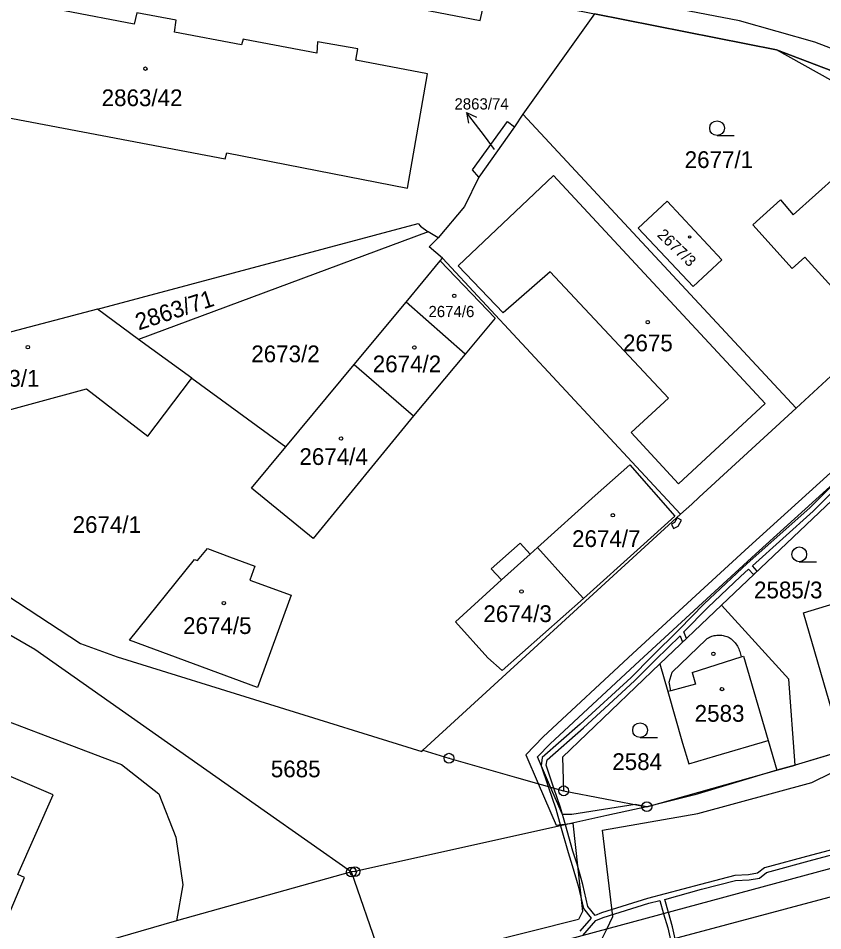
# Model space of a CAD drawing. Extents: x -644096 to -634268, y -1141430 to -1133463.
# Drawn here: x -639716.7 to -639634.9, y -1138649.3 to -1138556.7 of the extents above; entities that cross this region are included whole.
import ezdxf

# ---------------------------------------------------------------- set-up
doc = ezdxf.new("R2010")
doc.units = 0
for name, color, linetype in [('_CIVIL_CONSTRUCTION', 7, 'Continuous'), ('B_Hranice _3D', 7, 'Continuous'), ('M_Svah_Nasyp', 7, 'Continuous'), ('M_Svah_Zarez', 7, 'Continuous'), ('svrsek_osa_sjezdy', 7, 'Continuous'), ('svrsek_osa_terminal_VRT', 7, 'Continuous'), ('svrsek_osa_VRT', 7, 'Continuous'), ('svrsek_popisy_VRT', 7, 'Continuous'), ('terminal_VRT', 7, 'Continuous')]:
    doc.layers.add(name, color=color, linetype=linetype)

msp = doc.modelspace()

# ---------------------------------------------------------------- linework, layer by layer
at = {"layer": '_CIVIL_CONSTRUCTION'}
for centre, radius in [((-639672.91, -1138631.82), 0.5), ((-639672.91, -1138631.82), 0.0303), ((-639661.26, -1138635.13), 0.5), ((-639661.26, -1138635.13), 0.0303), ((-639652.81, -1138636.74), 0.5), ((-639652.81, -1138636.74), 0.0303), ((-639682.82, -1138643.37), 0.5), ((-639682.46, -1138643.33), 0.5), ((-639682.82, -1138643.37), 0.0303), ((-639682.46, -1138643.33), 0.0303)]:
    msp.add_circle(centre, radius, dxfattribs=at)
at = {"layer": 'B_Hranice _3D'}
for points in [[(-639658.11, -1138556.23), (-639639.64, -1138559.9), (-639628.33, -1138564.19), (-639624.68, -1138565.97), (-639621.26, -1138568.15), (-639619.65, -1138569.37), (-639618.26, -1138570.61), (-639616.87, -1138572.24), (-639614.84, -1138574.75), (-639613.67, -1138576.29), (-639613.01, -1138577.16), (-639611.37, -1138575.9), (-639612.12, -1138574.92), (-639613.24, -1138573.47), (-639615.04, -1138571.37), (-639616.88, -1138569.46), (-639622, -1138565.1), (-639628.82, -1138561.77), (-639635.75, -1138559.11), (-639643.38, -1138556.94), (-639667.92, -1138552.22)], [(-639628.01, -1138597.3), (-639642.44, -1138610.36), (-639646.98, -1138614.51)], [(-639615.04, -1138625.77), (-639637.75, -1138632.51), (-639639.59, -1138633.02), (-639647.95, -1138635.54), (-639652.81, -1138636.74), (-639654.01, -1138636.51), (-639660.43, -1138637.54), (-639661.39, -1138637.53), (-639662.59, -1138634.75), (-639663.92, -1138631.69), (-639662.64, -1138630.36), (-639653.56, -1138621.92), (-639646.3, -1138615.25), (-639641.76, -1138611.1), (-639627.33, -1138598.04)], [(-639633.56, -1138603.71), (-639636.26, -1138606.39), (-639642.62, -1138612.06), (-639643.65, -1138613.02), (-639646.97, -1138616.14), (-639649.51, -1138618.76), (-639652.3, -1138621.48), (-639654.4, -1138623.61), (-639659.59, -1138628.37), (-639663.43, -1138631.75), (-639663.53, -1138632.59), (-639662.83, -1138634.68), (-639662.07, -1138636.96), (-639661.57, -1138638.69), (-639660.8, -1138641.39), (-639660.38, -1138642.71), (-639659.8, -1138644.77), (-639659.26, -1138647.09), (-639658.47, -1138648.07), (-639659.6, -1138649.38)], [(-639659.32, -1138644.65), (-639659.9, -1138642.57), (-639660.32, -1138641.25), (-639661.08, -1138638.58), (-639661.59, -1138636.82), (-639662.25, -1138634.85), (-639663.02, -1138632.53), (-639662.95, -1138631.99), (-639659.25, -1138628.75), (-639654.06, -1138623.97), (-639651.94, -1138621.84), (-639649.43, -1138619.39), (-639649.18, -1138620.05), (-639648.78, -1138619.67), (-639649.04, -1138619), (-639646.61, -1138616.5), (-639643.31, -1138613.38), (-639642.48, -1138612.61), (-639641.97, -1138613.18), (-639641.6, -1138612.84), (-639642.09, -1138612.29), (-639635.92, -1138606.75), (-639633.22, -1138604.07)], [(-639646.98, -1138614.51), (-639654.24, -1138621.18), (-639663.34, -1138629.64), (-639665.1, -1138631.47), (-639663.84, -1138634.4), (-639662.01, -1138638.63), (-639660.33, -1138638.42), (-639659.35, -1138647.38), (-639659.74, -1138648.18), (-639679.4, -1138653.12)], [(-639657.64, -1138650.74), (-639656.88, -1138649.17), (-639656.27, -1138647.9), (-639657.31, -1138639.12), (-639647.63, -1138637.42), (-639636.06, -1138634.3), (-639634.04, -1138633.31)], [(-639631.86, -1138640.53), (-639636.09, -1138641.66), (-639640.86, -1138642.95), (-639641.56, -1138643.5), (-639642.48, -1138643.66), (-639643.87, -1138643.74), (-639647.36, -1138644.64), (-639652.75, -1138646.07), (-639657.42, -1138647.51), (-639658.06, -1138647.78), (-639658.8, -1138646.87), (-639659.32, -1138644.65)], [(-639649.92, -1138650.14), (-639650.21, -1138648.93), (-639650.62, -1138647.48), (-639650.99, -1138646.15), (-639647.24, -1138645.12), (-639643.79, -1138644.24), (-639642.42, -1138644.16), (-639641.36, -1138643.98), (-639640.64, -1138643.41), (-639635.96, -1138642.14), (-639631.74, -1138641.01)], [(-639659.32, -1138649.83), (-639657.99, -1138648.29), (-639657.26, -1138647.99), (-639652.61, -1138646.55), (-639651.48, -1138646.27), (-639651.1, -1138647.61), (-639650.69, -1138649.05), (-639650.4, -1138650.26)]]:
    msp.add_lwpolyline(points, dxfattribs=at)
msp.add_lwpolyline([(-639650.32, -1138608.04), (-639650.1, -1138608.5), (-639649.63, -1138608.27), (-639649.3, -1138607.66), (-639649.74, -1138607.42), (-639649.99, -1138607.89)], close=True, dxfattribs=at)
at = {"layer": 'M_Svah_Nasyp'}
for p, q in [((-639662.3, -1138572.66), (-639671.98, -1138581.81)), ((-639640.79, -1138595.8), (-639662.3, -1138572.66)), ((-639667.39, -1138586.61), (-639671.98, -1138581.81)), ((-639662.62, -1138582.42), (-639667.39, -1138586.61)), ((-639662.62, -1138582.42), (-639650.61, -1138595.25)), ((-639654.4, -1138598.75), (-639650.61, -1138595.25)), ((-639640.79, -1138595.8), (-639649.58, -1138603.95)), ((-639649.58, -1138603.95), (-639654.4, -1138598.75)), ((-639664.67, -1138611.09), (-639667.57, -1138613.72)), ((-639650.22, -1138623.08), (-639646.77, -1138619.75)), ((-639648.19, -1138623.12), (-639643.24, -1138621.52)), ((-639643.24, -1138621.52), (-639642.99, -1138621.44)), ((-639642.99, -1138621.44), (-639640.47, -1138630.03)), ((-639650.54, -1138624.08), (-639650.22, -1138623.08)), ((-639648.19, -1138623.12), (-639647.85, -1138624.29)), ((-639650.36, -1138624.97), (-639650.54, -1138624.08)), ((-639647.85, -1138624.29), (-639650.36, -1138624.97)), ((-639650.36, -1138624.97), (-639650.67, -1138625.05))]:
    msp.add_line(p, q, dxfattribs=at)
for points in [[(-639646.77, -1138619.75), (-639646.665, -1138619.675), (-639646.556, -1138619.606), (-639646.443, -1138619.544), (-639646.327, -1138619.489), (-639646.207, -1138619.441), (-639646.085, -1138619.401), (-639645.96, -1138619.368), (-639645.834, -1138619.342), (-639645.706, -1138619.324), (-639645.578, -1138619.314), (-639645.449, -1138619.311), (-639645.32, -1138619.316), (-639645.192, -1138619.329), (-639645.064, -1138619.35), (-639644.939, -1138619.378), (-639644.815, -1138619.414), (-639644.693, -1138619.457), (-639644.575, -1138619.507), (-639644.459, -1138619.565), (-639644.348, -1138619.629), (-639644.24, -1138619.7)], [(-639644.24, -1138619.7), (-639644.133, -1138619.793), (-639644.031, -1138619.891), (-639643.933, -1138619.994), (-639643.841, -1138620.102), (-639643.755, -1138620.215), (-639643.675, -1138620.332), (-639643.6, -1138620.452), (-639643.532, -1138620.577), (-639643.47, -1138620.704), (-639643.415, -1138620.835), (-639643.366, -1138620.968), (-639643.324, -1138621.103), (-639643.289, -1138621.241), (-639643.261, -1138621.38), (-639643.24, -1138621.52)]]:
    msp.add_lwpolyline(points, dxfattribs=at)
at = {"layer": 'M_Svah_Zarez'}
for centre, radius in [((-639703.747, -1138561.809), 0.175), ((-639648.465, -1138578.899), 0.117), ((-639672.377, -1138584.869), 0.175), ((-639652.717, -1138587.549), 0.175), ((-639715.697, -1138590.089), 0.175), ((-639676.427, -1138590.119), 0.175), ((-639683.877, -1138599.359), 0.175), ((-639656.267, -1138607.149), 0.175), ((-639665.547, -1138614.889), 0.175), ((-639695.787, -1138616.069), 0.175), ((-639646.047, -1138621.219), 0.175), ((-639645.177, -1138624.799), 0.175)]:
    msp.add_circle(centre, radius, dxfattribs=at)
at = {"layer": 'svrsek_osa_sjezdy'}
for p, q in [((-639645.673, -1138568.6), (-639643.923, -1138568.6)), ((-639637.323, -1138611.87), (-639635.573, -1138611.87)), ((-639653.493, -1138629.72), (-639651.743, -1138629.72))]:
    msp.add_line(p, q, dxfattribs=at)
for centre in [(-639645.673, -1138567.85), (-639637.323, -1138611.12), (-639653.493, -1138628.97)]:
    msp.add_circle(centre, 0.75, dxfattribs=at)
at = {"layer": 'svrsek_osa_terminal_VRT'}
msp.add_arc((-642050.261, -1145189.597), 8802.25, 41.4131519, 75.3170489, dxfattribs=at)
at = {"layer": 'svrsek_popisy_VRT'}
for p, q in [((-639669.31, -1138568.64), (-639671.116, -1138566.243)), ((-639671.116, -1138566.243), (-639670.113, -1138566.742)), ((-639671.116, -1138566.243), (-639670.913, -1138567.344)), ((-639668.29, -1138570), (-639669.31, -1138568.64))]:
    msp.add_line(p, q, dxfattribs=at)
at = {"layer": 'terminal_VRT'}
for p, q in [((-639658.11, -1138556.23), (-639665.42, -1138566.42)), ((-639639.64, -1138559.9), (-639658.11, -1138556.23)), ((-639665.42, -1138566.42), (-639666.27, -1138567.71)), ((-639665.42, -1138566.42), (-639637.64, -1138596.27)), ((-639666.27, -1138567.71), (-639669.87, -1138572.81)), ((-639675.01, -1138578.37), (-639704.44, -1138589.29)), ((-639674.01, -1138578.99), (-639675.01, -1138578.37)), ((-639637.64, -1138596.27), (-639619.86, -1138579.83)), ((-639673.79, -1138581.32), (-639673.56, -1138581.04)), ((-639649.39, -1138607.04), (-639673.56, -1138581.04)), ((-639677.27, -1138585.5), (-639673.79, -1138581.32)), ((-639682.53, -1138591.84), (-639677.27, -1138585.5)), ((-639671.26, -1138590.81), (-639677.27, -1138585.5)), ((-639704.44, -1138589.29), (-639708.62, -1138586.21)), ((-639699.04, -1138593.22), (-639704.44, -1138589.29)), ((-639671.26, -1138590.81), (-639676.52, -1138597.06)), ((-639689.48, -1138600.19), (-639682.53, -1138591.84)), ((-639682.53, -1138591.84), (-639676.52, -1138597.06)), ((-639699.04, -1138593.22), (-639689.48, -1138600.19)), ((-639645.23, -1138616.27), (-639633.98, -1138605.62)), ((-639675.55, -1138631.01), (-639649.39, -1138607.04)), ((-639645.23, -1138616.27), (-639651.48, -1138622.25)), ((-639615.04, -1138625.77), (-639637.75, -1138632.51)), ((-639639.59, -1138633.02), (-639637.75, -1138632.51)), ((-639652.81, -1138636.74), (-639639.59, -1138633.02)), ((-639661.26, -1138635.13), (-639652.81, -1138636.74)), ((-639682.82, -1138643.37), (-639700.58, -1138648.33)), ((-639678.78, -1138654.9), (-639682.82, -1138643.37)), ((-639629.83, -1138644.75), (-639650.68, -1138650.34))]:
    msp.add_line(p, q, dxfattribs=at)
for points in [[(-639735.59, -1138544.25), (-639669.75, -1138556.92), (-639669.09, -1138554.03), (-639658.11, -1138556.23)], [(-639722.76, -1138552.66), (-639726.74, -1138551.91), (-639727.02, -1138553.06), (-639734.44, -1138551.65), (-639736.7, -1138563.18), (-639717.96, -1138566.73), (-639695.66, -1138570.96), (-639695.48, -1138570.36), (-639677.12, -1138573.93), (-639675.09, -1138562.33), (-639682.38, -1138560.93), (-639682.18, -1138559.79), (-639686.26, -1138559.09), (-639686.35, -1138560.22), (-639693.68, -1138558.86), (-639693.83, -1138558.83), (-639693.99, -1138559.4), (-639700.8, -1138558.11), (-639700.62, -1138556.9), (-639704.61, -1138556.14), (-639704.89, -1138557.3), (-639711.98, -1138555.95), (-639722.93, -1138553.86), (-639722.76, -1138552.66)], [(-639619.86, -1138579.83), (-639621, -1138570.3), (-639639.64, -1138559.9)], [(-639619.86, -1138579.83), (-639617.78, -1138577.9), (-639616.7, -1138576.23), (-639616.24, -1138574.78), (-639616.47, -1138573.18), (-639616.87, -1138572.24), (-639618.26, -1138570.61), (-639619.65, -1138569.37), (-639621.26, -1138568.15), (-639624.68, -1138565.97), (-639628.33, -1138564.19), (-639639.64, -1138559.9)], [(-639420.67, -1138563.16), (-639420.77, -1138562.15), (-639453.01, -1138577.21), (-639479.01, -1138589.5), (-639514.61, -1138604.87), (-639530.15, -1138610.96), (-639554.65, -1138619.67), (-639587.03, -1138629.44), (-639631.61, -1138642.35), (-639671.45, -1138653.1), (-639676.11, -1138654.27)], [(-639669.87, -1138572.81), (-639670.52, -1138572.07), (-639666.96, -1138567.18), (-639666.27, -1138567.71)], [(-639638.03, -1138582.1), (-639642.04, -1138577.68), (-639639.22, -1138575.12), (-639637.93, -1138576.65), (-639633.41, -1138572.58), (-639625.21, -1138581.54), (-639631.23, -1138587.01), (-639636.77, -1138580.95), (-639638.03, -1138582.1)], [(-639669.87, -1138572.81), (-639671.34, -1138575.81), (-639674.01, -1138578.99)], [(-639648.1, -1138583.92), (-639653.7, -1138577.99), (-639650.75, -1138575.27), (-639645.19, -1138581.22), (-639648.1, -1138583.92)], [(-639708.62, -1138586.21), (-639676.04, -1138577.54), (-639675.8, -1138577.8), (-639675.01, -1138578.37)], [(-639673.56, -1138581.04), (-639674.94, -1138579.89), (-639674.01, -1138578.99)], [(-639673.79, -1138581.32), (-639668.23, -1138587.15), (-639671.26, -1138590.81)], [(-639780.66, -1138582.42), (-639776.39, -1138582.49), (-639733.22, -1138607.89), (-639723.1, -1138616.06), (-639714.97, -1138620.75), (-639691.67, -1138637.14), (-639682.82, -1138643.37)], [(-639708.62, -1138586.21), (-639733.08, -1138592.67), (-639734.84, -1138594.38)], [(-639728.6, -1138599.32), (-639725.06, -1138598.48), (-639709.72, -1138594.3), (-639703.49, -1138599.13), (-639699.17, -1138593.39), (-639699.04, -1138593.22)], [(-639649.39, -1138607.04), (-639648.23, -1138606.02), (-639647.51, -1138605.32), (-639637.64, -1138596.27)], [(-639676.52, -1138597.06), (-639686.71, -1138609.52), (-639692.96, -1138604.41), (-639689.48, -1138600.19)], [(-639663.93, -1138610.42), (-639658.07, -1138605.14), (-639654.55, -1138602.03), (-639649.95, -1138607.23), (-639653.47, -1138610.4), (-639659.24, -1138615.61)], [(-639726.33, -1138609.71), (-639710.34, -1138620.17), (-639706.61, -1138621.52), (-639675.68, -1138631.12), (-639675.55, -1138631.01)], [(-639695.22, -1138611.36), (-639692.62, -1138612.32), (-639693.14, -1138613.73), (-639688.93, -1138615.28), (-639692.37, -1138624.64), (-639705.35, -1138619.83), (-639698.77, -1138611.65), (-639698.46, -1138611.76), (-639697.45, -1138610.53), (-639695.22, -1138611.36)], [(-639659.24, -1138615.61), (-639667.51, -1138622.92), (-639668.97, -1138621.61), (-639672.26, -1138617.97), (-639667.57, -1138613.72), (-639668.61, -1138612.59), (-639665.69, -1138609.97), (-639664.67, -1138611.09), (-639663.93, -1138610.42)], [(-639659.24, -1138615.61), (-639660.62, -1138614.08), (-639663.93, -1138610.42)], [(-639758.86, -1138613.43), (-639723.85, -1138625.76), (-639706.18, -1138632.47), (-639702.38, -1138635.43), (-639700.66, -1138639.82), (-639699.95, -1138644.67), (-639700.58, -1138648.33)], [(-639623.47, -1138625.14), (-639633.69, -1138628.12), (-639636.91, -1138617.06), (-639633.77, -1138616.12), (-639633.77, -1138615.93), (-639633.01, -1138614.61), (-639631.28, -1138614.1), (-639629.96, -1138614.8), (-639629.88, -1138614.99), (-639626.69, -1138614.08), (-639623.47, -1138625.14)], [(-639637.75, -1138632.51), (-639638.38, -1138623.78), (-639645.23, -1138616.27)], [(-639651.48, -1138622.25), (-639661.37, -1138631.71), (-639661.26, -1138635.13)], [(-639651.48, -1138622.25), (-639650.67, -1138625.05), (-639649.2, -1138630.28), (-639648.55, -1138632.4), (-639645.79, -1138631.59), (-639640.47, -1138630.03), (-639639.59, -1138633.02)], [(-639727.25, -1138654.23), (-639724.48, -1138653.16), (-639722.92, -1138649.74), (-639724.48, -1138649.1), (-639723.74, -1138647.4), (-639718.47, -1138649.7), (-639716.05, -1138643.93), (-639716.71, -1138643.62), (-639713.11, -1138635.53), (-639724.53, -1138630.67), (-639726.2, -1138634.29), (-639736.63, -1138629.84), (-639736.98, -1138630.56), (-639737.18, -1138630.51), (-639743.94, -1138645.97), (-639743.77, -1138646.01), (-639744.17, -1138646.81)], [(-639675.55, -1138631.01), (-639672.91, -1138631.82), (-639666.04, -1138633.77), (-639661.26, -1138635.13)], [(-639652.81, -1138636.74), (-639656.89, -1138637.65), (-639660.84, -1138638.53), (-639681.99, -1138643.23), (-639682.46, -1138643.33), (-639682.82, -1138643.37)], [(-639700.58, -1138648.33), (-639717.17, -1138653.14), (-639717.25, -1138652.84), (-639721.11, -1138653.95), (-639725.31, -1138655.11)]]:
    msp.add_lwpolyline(points, dxfattribs=at)

# ---------------------------------------------------------------- texts
at = {"layer": 'svrsek_osa_VRT'}
for s, height, p in [('2863/42', 1.7, (-639708.196, -1138565.615)), ('2863/74', 1.14, (-639672.354, -1138565.955)), ('2677/1', 1.7, (-639648.966, -1138571.895)), ('2674/6', 1.14, (-639674.994, -1138587.035)), ('2675', 1.7, (-639655.231, -1138590.505)), ('2673/2', 1.7, (-639692.996, -1138591.615)), ('2674/2', 1.7, (-639680.656, -1138592.635)), ('2673/1', 1.7, (-639721.466, -1138594.095)), ('2674/4', 1.7, (-639688.106, -1138602.045)), ('2674/1', 1.7, (-639711.146, -1138608.945)), ('2674/7', 1.7, (-639660.406, -1138610.375)), ('2585/3', 1.7, (-639641.92, -1138615.585)), ('2674/3', 1.7, (-639669.416, -1138617.995)), ('2674/5', 1.7, (-639699.926, -1138619.205)), ('2583', 1.7, (-639647.95, -1138628.115)), ('5685', 1.7, (-639691.011, -1138633.755)), ('2584', 1.7, (-639656.32, -1138633.015))]:
    msp.add_text(s, height=height, dxfattribs=at).set_placement(p)
for s, height, rotation, p in [('2677/3', 1.14, 316, (-639651.83, -1138578.77)), ('2863/71', 1.7, 18, (-639704.444, -1138588.39))]:
    msp.add_text(s, height=height, rotation=rotation, dxfattribs=at).set_placement(p)

doc.saveas('drawing.dxf')
